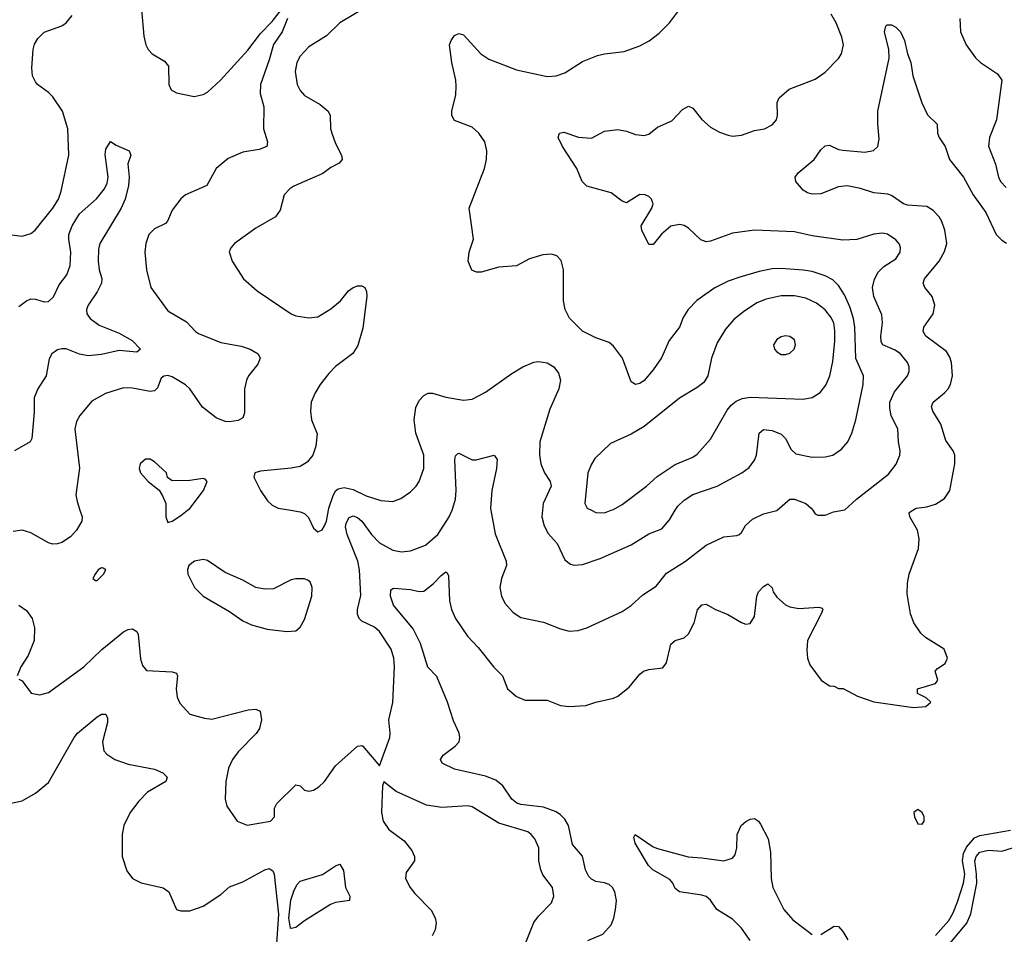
# Model space of a CAD drawing. Header units: inches. Extents: x 1649636 to 1815363, y 506543 to 641975.
# Tile 449 of 656: x 1740619 to 1745082, y 628077 to 632224. Entities that reach past the tile are written whole.
import ezdxf

# ---------------------------------------------------------------- set-up
doc = ezdxf.new("R2010")
doc.units = ezdxf.units.IN
doc.header["$MEASUREMENT"] = 0
doc.layers.add('B7642', color=7, linetype='Continuous')
doc.layers.add('B7643', color=7, linetype='Continuous')

msp = doc.modelspace()

# ---------------------------------------------------------------- linework, layer by layer
at = {"layer": 'B7642', "color": 5}
for points, elevation in [([(1740892, 630000), (1740901.7, 629970), (1740900.3, 629950), (1740876, 629910), (1740850, 629879.7), (1740810, 629853.7), (1740790, 629848.4), (1740770, 629847.1), (1740750, 629853), (1740670, 629897.6), (1740630, 629909.8), (1740590, 629904.5)], 640), ([(1740614.8, 629234.8), (1740630, 629226), (1740670.5, 629170.5), (1740710, 629163), (1740750, 629174), (1740910, 629290.3), (1740991.2, 629368.8), (1741090, 629448.9), (1741110, 629458.9), (1741130, 629462.4), (1741150, 629451), (1741156.7, 629436.7), (1741167.1, 629327.1), (1741175.8, 629295.8), (1741193.7, 629273.7), (1741310, 629268.2), (1741330, 629261), (1741333.7, 629250), (1741328.7, 629190), (1741332.5, 629152.5), (1741344.7, 629124.7), (1741390, 629076.3), (1741456.9, 629056.9), (1741490, 629053.1), (1741654.6, 629094.6), (1741690, 629097.6), (1741708.6, 629088.6), (1741715.6, 629050), (1741705.3, 629010), (1741691.4, 628988.6), (1741610, 628904.7), (1741584.2, 628870), (1741565.5, 628830), (1741554, 628770), (1741550.3, 628690.3), (1741558.3, 628658.3), (1741604, 628590), (1741650, 628572.2), (1741756, 628590), (1741773.3, 628610), (1741774.5, 628650), (1741784.5, 628670), (1741870, 628754.4), (1741890, 628750.7), (1741910, 628731.7), (1741930, 628726.4), (1741950, 628731.2), (1741974.5, 628745.5), (1742000.4, 628770), (1742050, 628841.3), (1742150, 628930.8), (1742170, 628933.4), (1742174.8, 628930), (1742250, 628842), (1742296.9, 628970), (1742298.7, 628990), (1742291.8, 629050), (1742310.8, 629129.2), (1742317.4, 629290), (1742315, 629330), (1742302.2, 629370), (1742250, 629449.7), (1742227.8, 629470), (1742170, 629497.2), (1742158, 629510), (1742150, 629529.4), (1742149.8, 629550), (1742165.9, 629614.1), (1742159, 629730), (1742151.6, 629770), (1742102.9, 629890), (1742095.7, 629924.3), (1742098.2, 629941.8), (1742112, 629968), (1742130, 629975.2), (1742150, 629966.8), (1742170.1, 629950), (1742214.1, 629890), (1742250, 629852.5), (1742310, 629818.9), (1742350, 629812), (1742390, 629815.8), (1742458.2, 629841.8), (1742513.6, 629890), (1742565.6, 629970), (1742578.6, 630000)], 640), ([(1741281.3, 630000), (1741280.7, 629970), (1741290, 629944.7), (1741310, 629951), (1741350, 629976.3), (1741379.9, 630000)], 660), ([(1741848, 630000), (1741890, 629992.6), (1741910, 629984.9), (1741927.8, 629967.8), (1741950, 629918.8), (1741970, 629902.8), (1741990, 629910.8), (1742000.7, 629930), (1742010, 629951.3), (1742019, 630000)], 660), ([(1743193.6, 628050), (1743262.6, 628077.4), (1743299.1, 628120.9), (1743312.4, 628150), (1743319, 628190), (1743323.5, 628230), (1743316.8, 628270), (1743305.7, 628290), (1743290, 628303.9), (1743270, 628311.5), (1743230, 628317.3), (1743210, 628327.1), (1743199, 628339), (1743183.4, 628370), (1743170, 628431.6), (1743124.3, 628484.3), (1743106.4, 628570), (1743090, 628599.5), (1743070, 628619.6), (1743050, 628632.9), (1742993.7, 628653.7), (1742890, 628666.1), (1742872.4, 628672.4), (1742849.2, 628690), (1742808.2, 628750), (1742776.7, 628776.7), (1742730, 628794.6), (1742590, 628825.8), (1742533.9, 628853.9), (1742525.7, 628870), (1742538.5, 628890), (1742592, 628930), (1742610.4, 628949.6), (1742614.2, 628970), (1742611, 628990), (1742585.4, 629045.4), (1742557.8, 629130), (1742510, 629246.6), (1742468.4, 629288.4), (1742435.8, 629395.7), (1742402.9, 629462.9), (1742313.3, 629570), (1742299.3, 629610), (1742301.4, 629638.6), (1742313.1, 629646.9), (1742390, 629641.1), (1742430, 629631.6), (1742450, 629633.4), (1742492.8, 629667.2), (1742530, 629704.9), (1742550, 629720.5), (1742556.5, 629716.5), (1742562.4, 629702.4), (1742566.8, 629590), (1742576.2, 629550), (1742594, 629510), (1742648.8, 629428.8), (1742697.7, 629377.7), (1742768.7, 629288.7), (1742806.9, 629250), (1742830.2, 629190), (1742870, 629154.9), (1742910, 629138.9), (1743010, 629139.5), (1743070, 629114.9), (1743110, 629110.3), (1743185.3, 629114.7), (1743230, 629130.4), (1743310, 629147.6), (1743330, 629157.4), (1743382, 629198), (1743430, 629257.1), (1743446.6, 629270), (1743470, 629278), (1743534.5, 629285.5), (1743551.1, 629308.9), (1743570, 629393), (1743589.8, 629410.2), (1743630, 629421.7), (1743650, 629440.3), (1743676.2, 629490), (1743690.7, 629549.3), (1743710, 629571.7), (1743730, 629574.6), (1743770, 629551.4), (1743827.9, 629527.9), (1743890, 629490.6), (1743910, 629484), (1743930, 629486.8), (1743950, 629518), (1743959.3, 629610), (1743966.8, 629630), (1743990, 629654.9), (1744010, 629666), (1744028.8, 629648.8), (1744034.6, 629630), (1744050, 629605.7), (1744090, 629571.8), (1744110, 629561.7), (1744150, 629554.3), (1744241.4, 629561.4), (1744256.4, 629556.4), (1744259.1, 629550), (1744251.7, 629530), (1744190.2, 629410), (1744186.1, 629366.1), (1744188.9, 629328.9), (1744199.9, 629299.9), (1744252, 629230), (1744290, 629204.7), (1744310, 629202), (1744330, 629192), (1744351.6, 629191.6), (1744416.9, 629156.9), (1744490, 629131), (1744670, 629106), (1744726, 629110), (1744748, 629130), (1744728, 629150), (1744688, 629170), (1744688, 629190), (1744770, 629214.8), (1744780.9, 629230), (1744768.7, 629270), (1744778, 629282), (1744814.1, 629305.9), (1744824.7, 629330), (1744809.3, 629370), (1744723.7, 629423.7), (1744702.6, 629442.6), (1744671.2, 629490), (1744656.9, 629530), (1744641.8, 629621.8), (1744642.2, 629670), (1744650.9, 629710), (1744692.6, 629827.4), (1744696.4, 629870), (1744687.7, 629910), (1744653.5, 629970), (1744649.7, 629990), (1744666.2, 630000)], 620), ([(1742754.8, 630000), (1742773.3, 629893.3), (1742823.7, 629770), (1742825.3, 629750), (1742802.6, 629690), (1742795.6, 629650), (1742802.6, 629610), (1742818.5, 629578.5), (1742855.8, 629535.8), (1742890, 629514.3), (1742992.7, 629492.7), (1743070, 629462), (1743110, 629451.8), (1743150, 629454.9), (1743190, 629467.2), (1743350, 629541.3), (1743390, 629568.7), (1743443.4, 629616.6), (1743504, 629656), (1743550, 629714.3), (1743636.9, 629770), (1743730, 629841.1), (1743810, 629879.3), (1743870, 629884.9), (1743879.3, 629890), (1743890, 629899.1), (1743908.8, 629931.2), (1743940.6, 629959.4), (1743990, 629983.6), (1744050, 629998.7), (1744051.5, 630000)], 640), ([(1742988.6, 630000), (1742985.2, 629970), (1742995.5, 629930), (1743014.8, 629894.8), (1743054.3, 629850), (1743090, 629775.5), (1743115.4, 629755.4), (1743131.6, 629751.6), (1743170, 629754.9), (1743250, 629780.8), (1743390, 629843.6), (1743470, 629892.6), (1743530, 629915.3), (1743563.6, 629956.4), (1743590.4, 630000)], 660), ([(1743210.8, 630000), (1743230, 629990.4), (1743270, 629989.1), (1743299.5, 630000)], 680), ([(1744213, 630000), (1744224.2, 629984.2), (1744237.1, 629977.1), (1744270, 629978.4), (1744307.5, 629992.5), (1744350, 630000)], 640), ([(1740614.8, 629570), (1740650, 629545.5), (1740674.9, 629510), (1740686.6, 629466.6), (1740684, 629410), (1740658.2, 629341.8), (1740623.8, 629290), (1740607.7, 629250)], 640), ([(1740550, 628665.7), (1740630, 628683.1), (1740690, 628717.1), (1740750, 628766.4), (1740865.6, 628970), (1740881.7, 628990), (1740970, 629064.2), (1740990, 629075.8), (1741010, 629076.3), (1741017.8, 629057.8), (1741017.5, 629037.5), (1740993.7, 628950), (1741000.9, 628910), (1741013.6, 628893.6), (1741050, 628870.1), (1741110, 628848.1), (1741230, 628826.5), (1741267.7, 628810), (1741287.7, 628790), (1741280.7, 628770), (1741198.6, 628721.4), (1741159.3, 628680.7), (1741120.2, 628630), (1741091.5, 628570), (1741084.2, 628530), (1741084.2, 628430), (1741104.8, 628364.8), (1741130, 628330.4), (1741170.2, 628310.2), (1741270, 628288.7), (1741294.4, 628270), (1741330.4, 628190.3), (1741350, 628183.7), (1741390, 628184.2), (1741450, 628204.6), (1741530, 628257.3), (1741570, 628292.8), (1741630, 628314.7), (1741730, 628370.2), (1741750, 628375.6), (1741765.7, 628365.7), (1741772.2, 628350), (1741791.8, 628168.2), (1741780.4, 627990)], 620), ([(1742901.4, 628010), (1742949.8, 628130.2), (1742970, 628159.3), (1743030, 628220.7), (1743040.5, 628250), (1743033.6, 628290), (1742990, 628347.3), (1742980.8, 628370), (1742972.3, 628410), (1742971.8, 628470), (1742953.5, 628510), (1742937.4, 628530), (1742921.4, 628541.4), (1742790, 628581), (1742670, 628655.8), (1742650, 628659.8), (1742531.9, 628651.9), (1742462.5, 628662.5), (1742324.6, 628724.6), (1742270, 628768), (1742264, 628750), (1742258.4, 628630), (1742266.7, 628590), (1742291.9, 628551.9), (1742361.2, 628501.2), (1742397, 628457), (1742408.2, 628430), (1742408.2, 628410), (1742370, 628357.2), (1742367, 628330), (1742388.5, 628290), (1742410, 628263), (1742485, 628184.9), (1742502.6, 628150), (1742507.2, 628130), (1742501.7, 628098.3), (1742489, 628071)], 640), ([(1743930.4, 628050), (1743890, 628105.6), (1743850, 628146.6), (1743778.1, 628190), (1743750, 628231.8), (1743730, 628248.3), (1743710, 628255.2), (1743609.4, 628270), (1743590, 628285.1), (1743579.1, 628310), (1743565.4, 628325.4), (1743488.1, 628370), (1743468.2, 628390), (1743408.2, 628490), (1743402, 628518), (1743408.7, 628530), (1743490, 628474.6), (1743510, 628466), (1743648.2, 628428.2), (1743710, 628424.5), (1743810, 628410.2), (1743850, 628422), (1743861.9, 628438.1), (1743869.9, 628470), (1743870.4, 628530), (1743889, 628571), (1743910, 628589.3), (1743930, 628599.2), (1743950, 628602.6), (1743968.2, 628590), (1743977.1, 628577.1), (1744011, 628511), (1744021.5, 628450), (1744024.6, 628330), (1744032.8, 628290), (1744082.2, 628190), (1744122.5, 628142.5), (1744210, 628076.5)], 580), ([(1744770, 628072.4), (1744830, 628139.8), (1744850, 628174.9), (1744870, 628224.7), (1744897, 628310), (1744902.1, 628350), (1744892.5, 628410), (1744896.6, 628443.5), (1744910, 628472.5), (1744945.7, 628514.3), (1744970, 628526.1), (1745110, 628549.4)], 580), ([(1744812.2, 628007.8), (1744912, 628128), (1744929.2, 628170), (1744957, 628310), (1744956.2, 628350), (1744947.4, 628410), (1744953.5, 628430), (1744970, 628450.1), (1745010, 628459.6), (1745070, 628454.2), (1745118, 628470)], 560), ([(1744250, 628076.9), (1744310, 628113.7), (1744330, 628113.4), (1744350, 628090.3), (1744372.5, 628052.5)], 580)]:
    msp.add_lwpolyline(points, dxfattribs=dict(at, elevation=elevation))
for points, elevation in [([(1740990, 629739.5), (1740974.8, 629730), (1740960.5, 629710), (1740951.3, 629690), (1740962, 629682), (1740970, 629682), (1740999.5, 629710), (1741009, 629730), (1740997.6, 629737.6)], 660), ([(1741450, 629776.3), (1741411.3, 629770), (1741386, 629750), (1741379.5, 629730), (1741381.3, 629710), (1741410.7, 629650), (1741451, 629610), (1741570, 629540.7), (1741630, 629498.8), (1741670, 629480.7), (1741740.9, 629460.9), (1741830, 629450.5), (1741870, 629453.4), (1741890, 629470.5), (1741910, 629504.9), (1741943.5, 629610), (1741945.1, 629650), (1741934.9, 629674.9), (1741923.8, 629683.8), (1741909.7, 629689.7), (1741870, 629689.7), (1741850, 629684.7), (1741770, 629644), (1741730, 629642), (1741689.7, 629649.7), (1741630, 629682.4), (1741550, 629717.4), (1741470, 629771.6)], 660), ([(1744690, 628644), (1744671.3, 628630), (1744674, 628610), (1744690, 628578.8), (1744710, 628577.3), (1744718.4, 628590), (1744718.4, 628610), (1744710, 628629)], 620), ([(1741850, 628103), (1741845.7, 628105.7), (1741839, 628150), (1741848.5, 628231.5), (1741862.5, 628277.5), (1741877.1, 628302.9), (1741890, 628318.6), (1741991.6, 628348.4), (1742050, 628388.4), (1742070, 628394.9), (1742086.5, 628366.5), (1742096.1, 628290), (1742115.3, 628250), (1742113.4, 628230), (1742050, 628221.1), (1742027.5, 628212.5), (1741910, 628138.3), (1741870, 628107.9)], 620)]:
    msp.add_lwpolyline(points, close=True, dxfattribs=dict(at, elevation=elevation))
at = {"layer": 'B7643', "color": 5}
for points, elevation in [([(1742190, 632281), (1742069.4, 632210.6), (1742010, 632150.9), (1741930, 632100.8), (1741890, 632059.7), (1741875, 632030), (1741867.2, 631990), (1741876.9, 631930), (1741890, 631903.8), (1741910, 631880.3), (1741980.2, 631840.2), (1742017.6, 631810), (1742026, 631790), (1742028.2, 631731.8), (1742033.4, 631710), (1742050, 631663), (1742077.6, 631610), (1742080.5, 631590), (1742066.7, 631573.3), (1742030, 631553.6), (1741993.7, 631526.3), (1741861.6, 631470), (1741842.7, 631457.3), (1741817.6, 631430), (1741799.9, 631360.1), (1741778.4, 631330), (1741690, 631279.8), (1741593, 631210), (1741575.5, 631190), (1741568.6, 631171.4), (1741581.6, 631130), (1741634, 631050), (1741695.4, 630995.4), (1741850, 630890.3), (1741870, 630882.3), (1741930, 630872), (1741970, 630876.4), (1742030, 630914), (1742073.3, 630950), (1742110, 630994.4), (1742130, 631010.4), (1742150, 631018.4), (1742170, 631017.1), (1742182.8, 631010), (1742191.6, 630991.6), (1742192.9, 630970), (1742174.4, 630825.6), (1742152.3, 630747.7), (1742129.1, 630710.9), (1742050, 630652.2), (1742019.8, 630620.2), (1741980.9, 630570), (1741956.5, 630530), (1741939.5, 630490), (1741936.4, 630450), (1741941.3, 630410), (1741966.9, 630346.9), (1741961.3, 630290), (1741947, 630250), (1741921.7, 630218.3), (1741890, 630199.2), (1741850, 630190.8), (1741710, 630177.6), (1741684.7, 630170), (1741680.7, 630150), (1741710.3, 630090), (1741742.6, 630042.6), (1741763.2, 630023.2), (1741790, 630010.2), (1741848, 630000)], 660), ([(1740571, 631251), (1740630, 631243), (1740670, 631255.5), (1740689.3, 631270), (1740770, 631370.3), (1740794.6, 631410), (1740807, 631447), (1740842.2, 631610), (1740837.1, 631730), (1740812.8, 631810), (1740770, 631875.1), (1740750, 631894.6), (1740699.7, 631930), (1740690, 631942.4), (1740677.8, 631970), (1740673.8, 632006.2), (1740679.8, 632090), (1740686.2, 632113.8), (1740701, 632139), (1740730, 632167.3), (1740810, 632196.4), (1740830, 632210.4), (1740857.3, 632242.7)], 640), ([(1741171.9, 632270), (1741182, 632150), (1741191.4, 632110), (1741201.5, 632090), (1741219.5, 632070), (1741275.9, 632035.9), (1741293.5, 632013.5), (1741294.9, 631930), (1741305.9, 631905.9), (1741330, 631892.2), (1741410, 631876.5), (1741450, 631884.6), (1741470, 631896), (1741528.5, 631950), (1741653.3, 632086.7), (1741710, 632161.8), (1741763.8, 632216.2), (1741805.4, 632270)], 640), ([(1743590.4, 630000), (1743601.7, 630018.3), (1743630, 630045.8), (1743670, 630071), (1743779.7, 630110), (1743891.5, 630170), (1743925.6, 630194.4), (1743950, 630227), (1743958.5, 630250), (1743969.8, 630350.2), (1743990, 630366), (1744030, 630361.8), (1744070, 630344.9), (1744090, 630324.9), (1744115.2, 630275.2), (1744136.5, 630256.5), (1744210, 630241.2), (1744270, 630241.8), (1744303.7, 630250), (1744343.3, 630276.7), (1744372.4, 630310), (1744390.6, 630349.4), (1744408.8, 630410), (1744442.3, 630570), (1744442.8, 630610), (1744408.6, 630688.6), (1744403.4, 630830), (1744397.5, 630870), (1744381.9, 630921.9), (1744356.7, 630976.7), (1744330, 631018.7), (1744304.4, 631044.4), (1744270, 631063.4), (1744210, 631082.7), (1744170, 631089.2), (1744070, 631096.8), (1744030, 631094.1), (1743970, 631082.9), (1743882.6, 631057.4), (1743830, 631039.3), (1743770, 631008.7), (1743688.1, 630951.9), (1743648.9, 630910), (1743625.4, 630874.5), (1743608.9, 630830), (1743562, 630770), (1743528.1, 630691.9), (1743490, 630636.9), (1743450, 630588.2), (1743430, 630574.7), (1743410, 630569.6), (1743390, 630582.7), (1743351.5, 630690), (1743310, 630743.7), (1743290, 630760.9), (1743230, 630782), (1743170, 630812.3), (1743111.1, 630871.1), (1743091.5, 630910), (1743084.4, 630950), (1743084.2, 631090), (1743072.8, 631132.8), (1743053, 631153), (1743030, 631160.7), (1742990, 631158.7), (1742930, 631139.6), (1742870, 631107.8), (1742790, 631103), (1742710, 631079.6), (1742690, 631079.5), (1742668, 631088), (1742652, 631130), (1742656.2, 631170), (1742675.1, 631230), (1742656.9, 631370), (1742725.1, 631550), (1742734, 631590), (1742736.2, 631630), (1742727.6, 631670), (1742700.7, 631710), (1742670, 631737.6), (1742590, 631767), (1742577, 631790), (1742577, 631810), (1742595.6, 631884.4), (1742597.7, 631922.3), (1742595.4, 631950), (1742576.9, 632030), (1742567.8, 632110), (1742574, 632130), (1742590, 632153), (1742610, 632161.6), (1742630, 632156.4), (1742709.5, 632069.5), (1742745.9, 632045.9), (1742870, 631996.8), (1743010, 631966.3), (1743050, 631970.3), (1743090, 631983.1), (1743170, 632035.3), (1743237.7, 632062.3), (1743269.7, 632070.3), (1743359.4, 632080.6), (1743430, 632105.3), (1743471.8, 632128.2), (1743516.6, 632163.4), (1743563.6, 632210), (1743609.6, 632270)], 660), ([(1744350, 630000), (1744358.5, 630001.5), (1744411.6, 630050), (1744556.2, 630163.8), (1744590.8, 630209.2), (1744608.3, 630250), (1744609.8, 630270), (1744601.3, 630310), (1744598.9, 630370), (1744568.7, 630428.7), (1744562.5, 630462.5), (1744563.4, 630490), (1744583.3, 630536.7), (1744643.1, 630610), (1744650.9, 630630), (1744650.8, 630650), (1744643.5, 630670), (1744611.6, 630710), (1744586.4, 630726.4), (1744531.1, 630750), (1744523.9, 630763.9), (1744521.7, 630790), (1744529.1, 630850), (1744526.9, 630886.9), (1744490.6, 630970), (1744484.9, 631010), (1744492.5, 631047.5), (1744510, 631079.5), (1744535.4, 631104.6), (1744590, 631139.5), (1744609.7, 631170), (1744611.2, 631190), (1744606.5, 631206.5), (1744590, 631227), (1744551.8, 631251.8), (1744530, 631255.8), (1744490, 631251.5), (1744412.9, 631227.1), (1744350, 631224.2), (1744210, 631244.8), (1744130, 631262.2), (1743950, 631269.8), (1743850, 631256.8), (1743750, 631219.8), (1743730, 631217.2), (1743706.3, 631226.3), (1743650, 631278.7), (1743630, 631291.3), (1743610, 631295.1), (1743570, 631287.8), (1743527.3, 631252.7), (1743490, 631205.2), (1743470, 631205.2), (1743438.4, 631270), (1743436.2, 631290), (1743484.7, 631370), (1743489.6, 631390), (1743482.9, 631410), (1743470, 631422.9), (1743454, 631430), (1743430, 631431.1), (1743370, 631394.5), (1743350, 631402), (1743300, 631440), (1743189.6, 631470), (1743167.8, 631490), (1743143.6, 631550), (1743078.7, 631650), (1743059.5, 631690), (1743065.2, 631710), (1743085.8, 631714.2), (1743151.5, 631691.5), (1743210, 631687.4), (1743270, 631719), (1743330, 631727.1), (1743370, 631719.1), (1743410, 631704.6), (1743450, 631698.7), (1743470, 631704.9), (1743510, 631736.5), (1743574.3, 631765.7), (1743623.3, 631816.7), (1743650, 631833), (1743670, 631823.8), (1743710, 631771.7), (1743750, 631737.8), (1743790, 631714.9), (1743830, 631700.3), (1743850, 631696.9), (1743890, 631700.3), (1743950, 631721.7), (1743995.3, 631730), (1744030, 631747.7), (1744049.6, 631770.4), (1744053.3, 631790), (1744051.4, 631848.6), (1744060.7, 631870), (1744107, 631910), (1744224.7, 631955.3), (1744270, 631986.4), (1744330, 632048), (1744344.2, 632070), (1744352.4, 632110), (1744345.9, 632145.9), (1744319.7, 632210), (1744297.2, 632250)], 640), ([(1741833.6, 632230), (1741809.1, 632170), (1741768.8, 632111.2), (1741750, 632042.9), (1741710.2, 631930), (1741709.2, 631890), (1741725.5, 631830), (1741724, 631730), (1741742.4, 631670), (1741739.1, 631650), (1741704.5, 631635.5), (1741630, 631623.1), (1741564.3, 631595.7), (1741510.2, 631549.8), (1741467.8, 631472.2), (1741370.8, 631430), (1741350, 631412.3), (1741310, 631360.9), (1741289.2, 631310.8), (1741280.2, 631299.8), (1741230, 631276.4), (1741204.4, 631250), (1741190.3, 631210), (1741186, 631170), (1741193.1, 631090), (1741214, 631010), (1741290, 630904.9), (1741374.6, 630854.6), (1741416.5, 630810), (1741430, 630802), (1741530, 630761), (1741623.6, 630743.6), (1741663, 630730), (1741700.5, 630710), (1741708.4, 630690), (1741698.2, 630661.8), (1741655.5, 630610), (1741646.4, 630590), (1741637.6, 630550), (1741638.7, 630441.3), (1741630, 630419.5), (1741610, 630406.9), (1741570, 630400.5), (1741550, 630402.6), (1741510, 630419.7), (1741447.5, 630467.5), (1741390.8, 630550), (1741370, 630568.7), (1741310, 630605.3), (1741290, 630610.8), (1741271.7, 630608.3), (1741260.7, 630599.3), (1741244.2, 630555.8), (1741230, 630541.6), (1741210, 630539.1), (1741130, 630553.3), (1741090, 630554.5), (1741007.7, 630530), (1740945.9, 630494.1), (1740891.6, 630430), (1740877.3, 630402.7), (1740869.1, 630370), (1740890.2, 630190.2), (1740874.2, 630070), (1740879.3, 630039.3), (1740892, 630000)], 640), ([(1744666.2, 630000), (1744682.7, 630010), (1744730, 630015.4), (1744770, 630027.2), (1744810, 630053.4), (1744834, 630090), (1744857.1, 630210), (1744856.8, 630250), (1744849.8, 630269.8), (1744817.1, 630317.1), (1744793.8, 630390), (1744757.4, 630450), (1744751.6, 630470), (1744759.8, 630490), (1744810, 630532.4), (1744826.6, 630550), (1744837.1, 630570), (1744846.3, 630610), (1744842.2, 630670), (1744834.9, 630694.9), (1744819.2, 630719.2), (1744726.6, 630790), (1744713.7, 630810), (1744716.8, 630830), (1744759.7, 630890), (1744766.9, 630930), (1744755.1, 630970), (1744722, 631010), (1744713.5, 631030), (1744719.8, 631050), (1744786.6, 631130), (1744810, 631173.4), (1744821.1, 631210), (1744812.2, 631270), (1744798.9, 631310), (1744786.7, 631330), (1744759.5, 631359.5), (1744730, 631376.7), (1744643.5, 631383.5), (1744623.9, 631390), (1744570, 631427), (1744553.4, 631433.4), (1744490, 631439.9), (1744430, 631459.7), (1744370, 631470.9), (1744330, 631467.2), (1744250, 631434.7), (1744210, 631433.8), (1744190, 631438.9), (1744170, 631451.1), (1744136.9, 631490), (1744134.3, 631510), (1744146.9, 631530), (1744219.7, 631590), (1744250, 631634.6), (1744270, 631651.8), (1744290, 631655.3), (1744330, 631636.1), (1744350, 631632.2), (1744450, 631623.8), (1744488.2, 631631.8), (1744508.4, 631650), (1744515.1, 631684.9), (1744507.9, 631752), (1744507.7, 631810), (1744559.2, 632050), (1744557.7, 632090), (1744538.3, 632170), (1744544.2, 632195.8), (1744550, 632200.7), (1744570, 632200.5), (1744590, 632190.5), (1744611.6, 632170), (1744629.1, 632130), (1744642.7, 632070), (1744657.7, 632030), (1744666.2, 631970), (1744707.5, 631847.5), (1744733.7, 631793.7), (1744777.1, 631750), (1744778.7, 631710), (1744785.7, 631690), (1744813.4, 631650), (1744833, 631590), (1744896.1, 631510), (1744940.5, 631430), (1744997.6, 631350), (1745045.2, 631250), (1745070, 631224.7), (1745091.3, 631211.3)], 620), ([(1744879.5, 632230), (1744883.7, 632170), (1744908, 632110), (1744951.4, 632051.4), (1744973, 632030), (1745050, 631978.4), (1745070.3, 631950), (1745045.8, 631770), (1745014, 631690), (1745010.2, 631650.2), (1745041.3, 631570), (1745055.2, 631510), (1745064.2, 631490), (1745090, 631463.6)], 640), ([(1740615.7, 630924.3), (1740650, 630950.1), (1740670, 630958.6), (1740690, 630957.2), (1740730, 630944.8), (1740750, 630946.3), (1740771.9, 630968.1), (1740798.3, 631021.7), (1740832.4, 631067.6), (1740847.7, 631110), (1740850.4, 631170), (1740841.1, 631230), (1740842.5, 631250), (1740857.3, 631290), (1740890, 631344.1), (1740967.1, 631412.9), (1741003.2, 631456.8), (1741016.3, 631483.7), (1741019.8, 631510), (1741006.5, 631613.5), (1741010, 631638), (1741030, 631672), (1741055.9, 631655.9), (1741116, 631630), (1741122.8, 631610), (1741108.7, 631571.3), (1741115.3, 631510), (1741112.8, 631472.8), (1741096.9, 631410), (1741079.6, 631370), (1740981.8, 631210), (1740975.6, 631184.4), (1740975.2, 631130), (1740979.7, 631090), (1740990.8, 631050.8), (1740989.3, 631030), (1740970.8, 630990), (1740930.1, 630930), (1740922, 630910), (1740924.1, 630890), (1740939, 630870), (1740980, 630840), (1741070, 630802.6), (1741128.5, 630770), (1741166, 630730), (1741150, 630716.9), (1741070, 630723.9), (1740990, 630706.9), (1740930, 630700.5), (1740890, 630707.4), (1740830, 630731.7), (1740810, 630732.7), (1740790, 630728.2), (1740764.2, 630710), (1740752.7, 630687.3), (1740739, 630610), (1740701.7, 630550), (1740685.3, 630510), (1740684.4, 630444.4), (1740674.1, 630325.9), (1740666.4, 630310), (1740596, 630270)], 620), ([(1743299.5, 630000), (1743310, 630003.9), (1743350, 630025.6), (1743459.7, 630110), (1743507.5, 630152.5), (1743590, 630206.9), (1743670, 630240.8), (1743690, 630253.7), (1743750, 630322.4), (1743825.6, 630454.4), (1743843.3, 630476.7), (1743865.6, 630494.4), (1743893.2, 630506.8), (1743930, 630513.2), (1744170, 630503.8), (1744210, 630511.2), (1744246.6, 630533.4), (1744273.4, 630566.6), (1744291, 630609), (1744304.9, 630675.1), (1744312.7, 630767.3), (1744313.8, 630813.8), (1744308.4, 630850), (1744295.8, 630875.8), (1744270, 630909.1), (1744230, 630939.5), (1744181.8, 630961.8), (1744130, 630972.6), (1744070, 630972.6), (1744002.3, 630957.7), (1743960, 630940), (1743899.5, 630900.5), (1743855.7, 630864.3), (1743818.4, 630821.6), (1743780.4, 630759.6), (1743754.5, 630690), (1743737.3, 630610), (1743720, 630580), (1743690, 630556.9), (1743610, 630508.4), (1743450, 630380.3), (1743390, 630345.1), (1743297.2, 630302.8), (1743225.6, 630234.4), (1743210, 630209.6), (1743194.2, 630170), (1743180.4, 630030), (1743190.8, 630010), (1743210.8, 630000)], 680), ([(1742019, 630000), (1742020.8, 630010), (1742038, 630062), (1742050, 630088), (1742062, 630098), (1742090, 630102.6), (1742130, 630094.8), (1742190, 630064.8), (1742256.4, 630043.6), (1742310, 630040.3), (1742347.2, 630052.8), (1742390, 630083), (1742416.2, 630110), (1742429.7, 630130.3), (1742451.2, 630190), (1742451, 630250), (1742414.2, 630350), (1742406.2, 630410), (1742414.6, 630465.4), (1742430, 630497.1), (1742450, 630520.4), (1742470, 630530.4), (1742490, 630530.4), (1742550, 630513), (1742630, 630499.3), (1742670, 630503.8), (1742730, 630534.9), (1742850, 630620.4), (1742899.3, 630650), (1742948.6, 630671.4), (1742970, 630674.9), (1743010, 630668.7), (1743040.5, 630650), (1743061.8, 630621.8), (1743070.3, 630590), (1743062.3, 630550), (1743021.8, 630458.2), (1742976.1, 630310), (1742974.9, 630250), (1742981.5, 630210), (1742998.3, 630170), (1743022.6, 630130), (1743027.4, 630110), (1742992.1, 630030), (1742988.6, 630000)], 660), ([(1741379.9, 630000), (1741390, 630008), (1741452.3, 630090), (1741468.7, 630130), (1741460.4, 630140.4), (1741450, 630144), (1741390, 630134.5), (1741310, 630133.2), (1741289.3, 630149.3), (1741284, 630170), (1741230, 630219), (1741210, 630232.3), (1741190, 630232.3), (1741164.9, 630210), (1741160.7, 630190), (1741166.8, 630170), (1741201, 630130), (1741250.7, 630090.7), (1741266, 630066), (1741282, 630030), (1741281.3, 630000)], 660), ([(1742578.6, 630000), (1742582.9, 630010), (1742593.6, 630050), (1742598, 630090), (1742590.7, 630229.3), (1742593.5, 630246.5), (1742603.5, 630256.5), (1742610, 630258.9), (1742670, 630229.2), (1742688.4, 630228.4), (1742770, 630250.3), (1742783.1, 630230), (1742780.6, 630190), (1742759, 630090), (1742753, 630010), (1742754.8, 630000)], 640), ([(1744051.5, 630000), (1744110, 630050.5), (1744130, 630050.4), (1744182, 630030), (1744206, 630010), (1744213, 630000)], 640)]:
    msp.add_lwpolyline(points, dxfattribs=dict(at, elevation=elevation))
at = {"layer": 'B7643', "color": 5, "elevation": 720}
msp.add_lwpolyline([(1744090, 630790.4), (1744070, 630786.3), (1744050, 630774.6), (1744035.8, 630750), (1744039.3, 630730), (1744050, 630718.4), (1744070, 630707), (1744090, 630706.2), (1744110, 630712.9), (1744129.1, 630730), (1744135.9, 630750), (1744130, 630772.5), (1744110, 630787.5)], close=True, dxfattribs=at)

doc.saveas('drawing.dxf')
